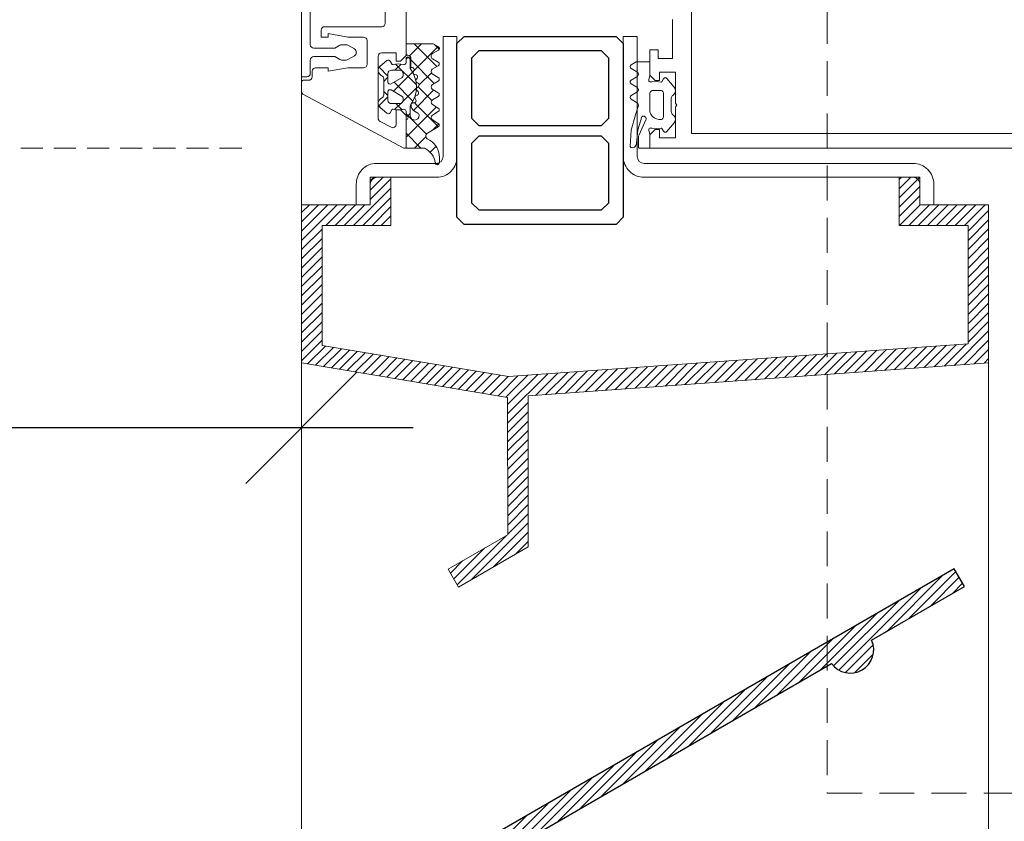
# Model space of a CAD drawing. Header units: millimetres. Extents: x 3652085 to 3778338, y -303702 to -273644.
# Tile 417 of 588: x 3732836 to 3732977, y -285537 to -285422. Entities that reach past the tile are written whole.
import ezdxf

# ---------------------------------------------------------------- set-up
doc = ezdxf.new("R2010")
doc.units = ezdxf.units.MM
doc.header["$PDMODE"] = 34
doc.linetypes.add('HIDDEN', pattern=[0.375, 0.25, -0.125])
doc.linetypes.add('HIDDEN2', pattern=[4.7624999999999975, 3.174999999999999, -1.587499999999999])
doc.layers.add('0WALL', color=5, linetype='Continuous')
doc.layers.add('ATTACHMT', color=7, linetype='Continuous')
for name, color, linetype, lineweight in [('DIM-03    (HAUSART)', 111, 'Continuous', 5), ('WALL_GLASS (HAUSART)', 4, 'Continuous', 0), ('WINDOW    (HAUSART)', 150, 'Continuous', 5), ('WINDOW-PROFILE (HAUSART)', 166, 'Continuous', 5), ('WINDOW-SYMBOL    (HAUSART)', 150, 'Continuous', 5)]:
    doc.layers.add(name, color=color, linetype=linetype, lineweight=lineweight)
doc.styles.add('1-20 Eng HA', font='arial.ttf', dxfattribs={"height": 40})
doc.dimstyles.new('1-20 Eng HA', dxfattribs={"dimtxt": 40, "dimasz": 16, "dimexe": 16, "dimexo": 5, "dimgap": 5, "dimtad": 1, "dimdec": 0, "dimlfac": -1, "dimzin": 0, "dimdsep": 46, "dimtxsty": '1-20 Eng HA', "dimblk": 'OBLIQUE', "dimcen": 0.09, "dimdle": 16, "dimclrd": 256, "dimclre": 256, "dimclrt": 256, "dimadec": 0, "dimazin": 0, "dimtfac": 1, "dimtdec": 0, "dimtofl": 0, "dimtmove": 0, "dimatfit": 3, "dimldrblk": 'OBLIQUE', "dimfxl": 1, "dimtolj": 1, "dimtzin": 0, "dimlwe": 0, "dimarcsym": 0})

# ---------------------------------------------------------------- blocks, each defined once
blk = doc.blocks.new('_323310_0x00000052 (2)')
at = {"layer": 'WALL_GLASS (HAUSART)', "color": 0, "lineweight": 0}
blk.add_lwpolyline([(-16.85387313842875, 15.0001220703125, 0.276924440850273), (-17.29530990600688, 14.73487854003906), (-24.97206782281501, 0.297027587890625), (-24.97206782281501, 0.297027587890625, 0.572067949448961), (-24.79711053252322, 0), (-20.29723251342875, 0), (-19.49718368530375, 0.80010986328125), (-19.49718368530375, 1.400146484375), (-21.51476242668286, 1.400146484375), (-21.51476242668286, 1.400146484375, -0.565777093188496), (-21.95623315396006, 2.134888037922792), (-21.10546005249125, 3.734909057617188), (-21.10546005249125, 3.734909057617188, -0.27701209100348), (-20.66405380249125, 4.000152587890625), (-11.79704940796, 4.000152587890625), (-11.79704940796, 4.000152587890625, -0.41387660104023), (-11.29704940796, 3.500152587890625), (-11.29704940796, 1.400146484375), (-12.49718368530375, 1.400146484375), (-12.49718368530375, 0.80010986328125), (-11.6970738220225, 0), (11.70414077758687, 0), (12.50418960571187, 0.80010986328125), (12.50418960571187, 1.400146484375), (11.30405532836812, 1.400146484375), (11.30405532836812, 3.500152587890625), (11.30405532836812, 3.500152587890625, -0.413930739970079), (11.80405532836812, 4.000152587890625), (20.70201217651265, 4.000152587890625), (20.70201217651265, 4.000152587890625, -0.277012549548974), (21.14343368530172, 3.734909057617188), (21.99417221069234, 2.134933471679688), (21.99417221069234, 2.134933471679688, -0.565823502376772), (21.55264389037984, 1.400146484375), (19.50418960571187, 1.400146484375), (19.50418960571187, 0.80010986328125), (20.30429946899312, 0), (24.80410873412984, 0), (24.80410873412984, 0, 0.572049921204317), (24.97906600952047, 0.297027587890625), (17.30237686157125, 14.73475646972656), (17.30237686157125, 14.73475646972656, 0.277073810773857), (16.86094009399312, 14.99995422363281), (15.45414077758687, 14.99980163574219), (15.45414077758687, 14.99980163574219, 0.414391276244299), (15.25415908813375, 14.79977416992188), (15.25415908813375, 13.99981689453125), (15.25415908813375, 13.99981689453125, -0.414151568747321), (14.75415908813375, 13.49981689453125), (13.954171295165, 13.49981689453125), (13.954171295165, 13.49981689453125, 0.414151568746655), (13.454171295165, 12.99981689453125), (13.454171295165, 11.19985961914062), (13.954171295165, 11.19985961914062), (13.454171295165, 8.364166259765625), (13.454171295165, 6.099822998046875), (13.454171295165, 6.099822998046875, -0.413884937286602), (12.954171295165, 5.599822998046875), (9.554146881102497, 5.599822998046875), (9.554146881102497, 5.599822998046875, -0.41415156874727), (9.054146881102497, 6.099822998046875), (9.054146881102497, 8.364166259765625), (8.554146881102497, 11.19985961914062), (9.054146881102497, 11.19985961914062), (9.054146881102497, 12.19985961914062), (8.054146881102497, 12.19985961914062), (8.054146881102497, 12.19985961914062, 0.414151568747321), (7.554146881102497, 11.69985961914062), (7.554146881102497, 3.5), (7.554146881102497, 3.5, -0.414216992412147), (7.054146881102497, 3), (0.254220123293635, 3), (0.254220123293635, 3, -0.799415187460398), (-0.245871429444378, 2.99981689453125), (-7.045798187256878, 2.9996337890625), (-7.04579818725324, 2.9996337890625, -0.414216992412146), (-7.545798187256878, 3.4996337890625), (-7.545798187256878, 11.69949340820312), (-7.545798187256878, 11.69949340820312, 0.414161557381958), (-8.045798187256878, 12.19949340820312), (-9.045798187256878, 12.19949340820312), (-9.045798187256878, 11.19949340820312), (-8.545798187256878, 11.19949340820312), (-9.045798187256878, 8.363800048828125), (-9.045798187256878, 6.099517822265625), (-9.045798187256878, 6.099517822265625, -0.414326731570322), (-9.545798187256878, 5.599517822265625), (-12.94582260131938, 5.599517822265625), (-12.94582260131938, 5.599517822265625, -0.413882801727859), (-13.44582260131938, 6.099517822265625), (-13.44582260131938, 8.363800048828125), (-13.94579208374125, 11.19949340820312), (-13.44582260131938, 11.19949340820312), (-13.44582260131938, 12.99945068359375), (-13.44582260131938, 12.99945068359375, 0.414201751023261), (-13.94582260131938, 13.49945068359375), (-14.74581039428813, 13.49945068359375), (-14.74581039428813, 13.49945068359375, -0.414151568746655), (-15.24581039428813, 13.99945068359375), (-15.24581039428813, 14.80014038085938), (-15.24581039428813, 14.80014038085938, 0.414645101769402), (-15.44579208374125, 15.0001220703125), (-16.85387313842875, 15.0001220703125)], format="xyb", close=True, dxfattribs=at)
blk = doc.blocks.new('_323390_0x00000053 (2)')
at = {"layer": 'WALL_GLASS (HAUSART)', "color": 0, "lineweight": 0}
blk.add_lwpolyline([(-14.75006103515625, 0), (-14.75006103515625, -0.75), (-14.75006103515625, -0.75, 0.414213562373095), (-14.25006103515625, -1.25), (-12.35003662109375, -1.25), (-12.35003662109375, -1.25, -0.414213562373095), (-11.85003662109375, -1.75), (-11.85003662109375, -4.74993896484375), (-12.28304461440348, -5.499898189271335), (-12.28304461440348, -5.499898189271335, 0.131657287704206), (-12.35003662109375, -5.74990634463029), (-12.35003662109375, -6.408959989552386), (-12.35003662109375, -6.408959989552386, 0.131653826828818), (-12.2830480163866, -6.658962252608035), (-11.75238037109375, -7.578094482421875), (-11.75238037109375, -7.578094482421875, 0.54115958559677), (-10.74774169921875, -7.578094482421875), (-10.21706782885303, -6.65889861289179), (-10.21706782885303, -6.65889861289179, 0.131647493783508), (-10.15008544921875, -6.408907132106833), (-10.15008544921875, -5.749906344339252), (-10.15008544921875, -5.749906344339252, 0.131649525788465), (-10.21706982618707, -5.499911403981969), (-10.65005493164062, -4.74993896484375), (-10.65005493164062, -1.75), (-10.65005493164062, -1.75, -0.414213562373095), (-10.15005493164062, -1.25), (10.14993286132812, -1.25), (10.14993286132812, -1.25, -0.414213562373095), (10.64993286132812, -1.75), (10.64993286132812, -4.74993896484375), (10.2169248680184, -5.499898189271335), (10.2169248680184, -5.499898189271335, 0.131657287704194), (10.14993286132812, -5.74990634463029), (10.14993286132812, -6.408907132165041), (10.14993286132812, -6.408907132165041, 0.131653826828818), (10.21692146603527, -6.658909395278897), (10.74761962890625, -7.578094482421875), (10.74761962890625, -7.578094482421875, 0.5411595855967), (11.75225830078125, -7.578094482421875), (12.28293217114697, -6.65889861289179), (12.28293217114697, -6.65889861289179, 0.131647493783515), (12.34991455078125, -6.408907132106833), (12.34991455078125, -5.74990634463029), (12.34991455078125, -5.74990634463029, 0.131657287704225), (12.28292254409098, -5.499898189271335), (11.84991455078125, -4.74993896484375), (11.84991455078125, -1.75), (11.84991455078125, -1.75, -0.414213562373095), (12.34991455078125, -1.25), (14.24993896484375, -1.25), (14.24993896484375, -1.25, 0.414213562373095), (14.74993896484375, -0.75), (14.74993896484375, 0), (-14.75006103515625, 0)], format="xyb", close=True, dxfattribs=at)
blk = doc.blocks.new('204533')
for points in [[(-6.008779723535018, 1.642888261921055), (-4.798044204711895, 2.051298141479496), (-2.583823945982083, 2.674448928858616), (-0.2869406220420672, 2.798607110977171), (-0.2379379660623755, 2.792962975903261), (-0.1916640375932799, 2.775879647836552), (-0.1507490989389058, 2.748328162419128), (-0.1175188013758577, 2.711874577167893), (-0.0938619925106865, 2.668590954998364), (-0.08112335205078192, 2.620937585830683), (-0.06770082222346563, 2.469250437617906), (-0.09357600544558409, 2.319185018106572), (-0.157022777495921, 2.18075213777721), (-0.253808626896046, 2.063186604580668), (-0.3774770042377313, 1.974331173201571), (-0.5197780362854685, 1.920113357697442), (-0.6712188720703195, 1.904150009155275), (-2.625914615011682, 1.71137944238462), (-4.496873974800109, 1.113460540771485), (-4.548606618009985, 1.047544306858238), (-4.583189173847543, 0.9712208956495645), (-4.598639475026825, 0.8888649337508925), (-4.594071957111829, 0.8051968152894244), (-4.569748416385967, 0.7250121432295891), (-4.527063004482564, 0.6529068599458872), (-4.468462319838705, 0.5930138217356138), (-4.397305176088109, 0.5487659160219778), (-4.3176700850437, 0.5226992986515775), (-4.234121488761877, 0.5163080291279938), (-4.151448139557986, 0.5299584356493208), (-4.074388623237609, 0.5628681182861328), (-1.905338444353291, 1.528592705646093), (-1.706514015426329, 1.593194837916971), (-1.498602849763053, 1.615047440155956), (-0.1999969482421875, 1.615049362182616), (-0.1482341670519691, 1.60823412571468), (-0.09999899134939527, 1.58825411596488), (-0.05857846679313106, 1.556470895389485), (-0.02679524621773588, 1.515050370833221), (-0.00681523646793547, 1.466815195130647), (0, 1.415052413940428), (0, 0), (-2.015045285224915, 0), (-2.527037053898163, 0.1333379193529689), (-2.60407978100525, 0.1430181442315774), (-2.681026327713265, 0.1326009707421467), (-2.752721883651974, 0.1027842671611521), (-2.81436341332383, 0.05556551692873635), (-2.861821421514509, -0.005891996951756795), (-2.891916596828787, -0.07747110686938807), (-2.902632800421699, -0.1543765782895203), (-2.893252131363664, -0.2314563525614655), (-2.806626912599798, -0.9294124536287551), (-2.898722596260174, -1.626667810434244), (-2.902050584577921, -1.652504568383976), (-2.898592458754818, -1.678324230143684), (-2.88858289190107, -1.702374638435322), (-2.872701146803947, -1.723023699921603), (-2.852024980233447, -1.738870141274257), (-2.436554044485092, -1.978576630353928), (-2.378431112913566, -2.022330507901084), (-2.332547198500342, -2.078787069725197), (-2.301599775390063, -2.144627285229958), (-2.287408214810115, -2.215980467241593), (-2.29080682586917, -2.288651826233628), (-2.311595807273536, -2.358369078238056), (-2.348552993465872, -2.421033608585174), (-2.399505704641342, -2.47296142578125), (-3.637748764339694, -3.500422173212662), (-3.798661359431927, -3.604172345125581), (-3.979617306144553, -3.666717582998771), (-4.170252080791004, -3.684475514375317), (-4.35964679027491, -3.656429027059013), (-4.536953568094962, -3.584184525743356), (-4.692016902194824, -3.471879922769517), (-4.815955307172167, -3.325947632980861), (-4.89590753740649, -3.232450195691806), (-4.996269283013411, -3.161304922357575), (-5.110964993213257, -3.11681870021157), (-5.233051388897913, -3.101684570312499), (-7.167246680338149, -3.101684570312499), (-7.289333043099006, -3.116818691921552), (-7.404028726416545, -3.161304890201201), (-7.504390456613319, -3.232450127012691), (-7.584342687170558, -3.325947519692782), (-7.7082811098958, -3.471879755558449), (-7.863344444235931, -3.584184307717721), (-8.0406512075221, -3.656428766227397), (-8.230045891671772, -3.68447522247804), (-8.420680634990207, -3.666717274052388), (-8.601636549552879, -3.604172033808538), (-8.762549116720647, -3.500421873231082), (-10.0007917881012, -2.472961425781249), (-10.05174449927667, -2.421033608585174), (-10.088701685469, -2.358369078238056), (-10.10949066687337, -2.288651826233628), (-10.11288927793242, -2.215980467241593), (-10.09869771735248, -2.144627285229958), (-10.0677502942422, -2.078787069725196), (-10.02186637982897, -2.022330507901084), (-9.963743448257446, -1.978576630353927), (-9.548273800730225, -1.738853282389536), (-9.527598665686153, -1.723006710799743), (-9.511717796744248, -1.702357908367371), (-9.501708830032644, -1.678308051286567), (-9.498250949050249, -1.652489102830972), (-9.50157879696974, -1.626653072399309), (-9.593670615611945, -0.929403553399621), (-9.507044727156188, -0.2314538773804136), (-9.497663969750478, -0.1543760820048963), (-9.508379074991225, -0.0774724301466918), (-9.538472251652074, -0.005894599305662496), (-9.58592759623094, 0.05556250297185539), (-9.647566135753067, 0.1027819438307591), (-9.719258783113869, 0.1326005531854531), (-9.79620293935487, 0.1430208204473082), (-9.87324421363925, 0.1333447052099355), (-10.38537430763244, 8.881784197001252e-16), (-12.39997792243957, 8.881784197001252e-16), (-12.39997792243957, 1.92404747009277), (-11.97397541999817, 2.668049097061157), (-11.92609262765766, 2.730203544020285), (-11.86378081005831, 2.777881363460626), (-11.79126872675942, 2.80784692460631), (-11.71347737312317, 2.818066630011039), (-11.63568601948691, 2.807846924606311), (-11.56317393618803, 2.777881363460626), (-11.50086211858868, 2.730203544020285), (-11.45297932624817, 2.66804909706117), (-10.97397637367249, 1.834051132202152), (-10.91709906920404, 1.752958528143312), (-10.84259008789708, 1.687694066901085), (-10.75471297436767, 1.641992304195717), (-10.65849622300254, 1.618468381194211), (-10.5594455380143, 1.618468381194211), (-10.46322878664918, 1.641992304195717), (-10.37535167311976, 1.687694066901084), (-10.3008426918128, 1.75295852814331), (-10.24396538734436, 1.834051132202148), (-9.77195763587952, 2.644047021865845), (-9.733774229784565, 2.705445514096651), (-9.681974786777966, 2.755889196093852), (-9.619585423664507, 2.792431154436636), (-9.550250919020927, 2.812936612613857), (-9.478021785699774, 2.816207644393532), (-9.407117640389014, 2.802053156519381), (-9.341680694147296, 2.771300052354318), (-9.285533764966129, 2.725744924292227), (-9.24195694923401, 2.668049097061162), (-8.75398087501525, 1.83104515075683), (-8.69887050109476, 1.751494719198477), (-8.626328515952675, 1.687439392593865), (-8.540568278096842, 1.642599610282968), (-8.446570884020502, 1.619579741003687), (-8.349795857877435, 1.619716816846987), (-8.25586405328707, 1.643002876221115), (-8.170231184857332, 1.688085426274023), (-8.09787095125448, 1.752345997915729), (-8.042986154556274, 1.83205223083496), (-7.560961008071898, 2.668049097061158), (-7.513195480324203, 2.730127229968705), (-7.451008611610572, 2.777751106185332), (-7.378626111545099, 2.807684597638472), (-7.300966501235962, 2.817893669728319), (-7.223306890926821, 2.807684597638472), (-7.150924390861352, 2.777751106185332), (-7.088737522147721, 2.730127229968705), (-7.040971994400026, 2.668049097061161), (-6.58047601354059, 1.872661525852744), (-6.514941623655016, 1.783799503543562), (-6.431501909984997, 1.711487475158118), (-6.334225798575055, 1.659251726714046), (-6.227856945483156, 1.629639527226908), (-6.1175824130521, 1.624094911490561)], [(-4.124994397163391, -1.676984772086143), (-4.177455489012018, -1.779921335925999), (-4.252322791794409, -1.867915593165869), (-4.345528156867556, -1.936186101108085), (-4.452006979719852, -1.981023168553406), (-4.565973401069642, -1.999990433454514), (-7.833971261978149, -1.999990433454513), (-7.944985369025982, -1.981430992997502), (-8.049008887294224, -1.938446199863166), (-8.140741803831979, -1.873226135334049), (-8.21551031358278, -1.789093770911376), (-8.26950495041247, -1.690335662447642), (-8.2999746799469, -1.581983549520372), (-8.299959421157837, -0.4999847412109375), (-8.283598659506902, -0.3751710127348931), (-8.236712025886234, -0.258347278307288), (-8.1622455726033, -0.1568539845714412), (-8.064878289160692, -0.07706831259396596), (-7.950728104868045, -0.02400347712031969), (-7.826967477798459, -0.0009937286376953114), (-5.599794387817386, 6.675720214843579e-05), (-5.241826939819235, -0.04228249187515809), (-4.904681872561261, -0.1698260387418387), (-4.60831697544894, -0.3750137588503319), (-4.370275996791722, -0.6456992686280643), (-4.204650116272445, -0.9658589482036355), (-4.121243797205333, -1.316540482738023)]]:
    blk.add_lwpolyline(points, close=True)
blk = doc.blocks.new('_246487_0x00000055')
at = {"layer": 'WALL_GLASS (HAUSART)'}
h = blk.add_hatch(dxfattribs=at)
h.set_pattern_fill('ANSI37', color=256, scale=0.625, angle=90, style=0)
h.set_pattern_definition([(135, (-3.637978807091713e-12, 1.455191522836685e-11), (-1.403165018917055, -1.403165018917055), []), (225, (-3.637978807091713e-12, 1.455191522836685e-11), (1.403165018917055, -1.403165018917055), [])])
edge = h.paths.add_edge_path(flags=16)
edge.add_ellipse((9.500092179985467, 2.300097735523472), major_axis=(-0.3000061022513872, 0), ratio=1, start_angle=-90.00128112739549, end_angle=29.99730849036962, ccw=False)
edge.add_line((9.50009888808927, 2.600103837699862), (10.70011109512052, 2.600103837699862))
edge.add_ellipse((10.70003095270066, 2.100023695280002), major_axis=(-0.5000801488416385, 0), ratio=1, start_angle=180.0091821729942, end_angle=269.9908178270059, ccw=False)
edge.add_line((11.20011109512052, 2.100103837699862), (11.20011109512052, 0.9001068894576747))
edge.add_ellipse((10.70003222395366, 0.9001857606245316), major_axis=(-0.5000788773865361, 0), ratio=1, start_angle=90.00903654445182, end_angle=179.9909634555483, ccw=False)
edge.add_line((10.70011109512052, 0.4001068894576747), (10.42386597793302, 0.4001068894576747))
edge.add_ellipse((10.42381020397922, 0.7000493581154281), major_axis=(-0.2999424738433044, 0), ratio=1, start_angle=29.995000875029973, end_angle=90.0106540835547, ccw=False)
edge.add_line((10.16403931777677, 0.5501007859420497), (9.24027222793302, 2.150106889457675))
edge = h.paths.add_edge_path(flags=16)
edge.add_ellipse((6.900035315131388, 2.100191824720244), major_axis=(-0.4999120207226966, 0), ratio=1, start_angle=-90.01008434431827, end_angle=0.010084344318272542, ccw=False)
edge.add_line((6.900123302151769, 2.600103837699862), (8.10007447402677, 2.600103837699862))
edge.add_ellipse((8.100108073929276, 2.300113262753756), major_axis=(-0.2999905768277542, 0), ratio=1, start_angle=149.9975553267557, end_angle=270.00641731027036, ccw=False)
edge.add_line((8.35990113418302, 2.150106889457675), (7.436134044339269, 0.5501007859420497))
edge.add_ellipse((7.176370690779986, 0.7000363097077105), major_axis=(-0.2999294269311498, 0), ratio=1, start_angle=89.98790648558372, end_angle=150.006438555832, ccw=False)
edge.add_line((7.176307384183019, 0.4001068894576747), (6.900123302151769, 0.4001068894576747))
edge.add_ellipse((6.900033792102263, 0.9000173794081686), major_axis=(-0.4999104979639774, 0), ratio=1, start_angle=-0.010258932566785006, end_angle=90.0102589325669, ccw=False)
edge.add_line((6.400123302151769, 0.9001068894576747), (6.400123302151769, 2.100103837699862))
edge = h.paths.add_edge_path()
edge.add_arc((5.250082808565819, 2.547848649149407), 0.300031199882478, 140.0103091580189, 239.9950724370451)
edge.add_line((5.100044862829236, 2.288026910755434), (5.600044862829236, 1.999345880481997))
edge.add_line((5.600044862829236, 1.999345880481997), (5.600044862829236, 1.871957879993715))
edge.add_arc((8.639993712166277, 1.085653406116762), 3.139994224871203, 165.4978757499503, 194.5021242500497)
edge.add_arc((5.29994479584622, 0.2994459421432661), 0.3001000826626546, 270.9052083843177, 359.98147865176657, ccw=False)
edge.add_line((5.304685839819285, -0.0006166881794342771), (4.700044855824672, -0.0006166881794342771))
edge.add_arc((4.400026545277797, -0.0006166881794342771), 0.300018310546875, -180, 0, ccw=False)
edge.add_line((4.100008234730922, -0.0006166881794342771), (9.416078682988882e-05, -0.0006166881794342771))
edge.add_line((9.416078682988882e-05, -0.0006166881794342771), (9.416078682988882e-05, -2.690678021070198))
edge.add_arc((-2.530876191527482, -1.367962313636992), 2.855763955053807, 278.35665962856, 332.4078875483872, ccw=False)
edge.add_arc((-2.072234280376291, -4.490220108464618), 0.3000000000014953, 98.35665962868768, 270.0977995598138)
edge.add_line((-2.071722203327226, -4.790219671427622), (-1.18816971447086, -4.788711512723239))
edge.add_arc((-1.191583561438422, -2.788714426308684), 2.000000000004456, 270.0977995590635, 279.5454639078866)
edge.add_arc((-1.342730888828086, -1.889875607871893), 2.911458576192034, 279.5454639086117, 334.6363143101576)
edge.add_arc((1.739886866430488, -3.351216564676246), 0.4999999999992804, 29.835148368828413, 154.6363143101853, ccw=False)
edge.add_line((2.173617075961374, -3.102463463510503), (3.046389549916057, -4.624244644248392))
edge.add_arc((3.306627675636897, -4.474992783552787), 0.2999999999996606, 209.8351483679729, 329.2846432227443)
edge.add_line((3.564542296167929, -4.628224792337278), (4.068087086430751, -3.78067626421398))
edge.add_arc((4.409060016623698, -4.02060101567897), 0.4169249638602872, 35.13203945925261, 144.8679605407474, ccw=False)
edge.add_line((4.750032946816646, -3.78067626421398), (5.248249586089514, -4.627650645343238))
edge.add_arc((5.506830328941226, -4.475545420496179), 0.2999999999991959, 210.4653647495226, 329.4113250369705)
edge.add_line((5.765083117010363, -4.628206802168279), (6.266085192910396, -3.78067626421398))
edge.add_arc((6.606081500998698, -4.018850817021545), 0.4151199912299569, 35.01204948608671, 144.9879505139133, ccw=False)
edge.add_line((6.946077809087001, -3.78067626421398), (7.444271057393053, -4.627610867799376))
edge.add_arc((7.70285179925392, -4.475505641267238), 0.299999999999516, 210.465365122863, 329.8551850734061)
edge.add_line((7.962279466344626, -4.626161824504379), (8.45907829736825, -3.770681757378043))
edge.add_arc((8.79878655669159, -4.034601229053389), 0.4301804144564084, 36.176561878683, 142.156352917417, ccw=False)
edge.add_line((9.146028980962, -3.78067626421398), (9.644234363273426, -4.627631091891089))
edge.add_arc((9.902815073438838, -4.475525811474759), 0.3000000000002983, 210.4653770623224, 329.6551279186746)
edge.add_line((10.161715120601, -4.627086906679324), (10.66305802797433, -3.770681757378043))
edge.add_arc((11.00419751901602, -4.013713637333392), 0.4188563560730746, 35.30012064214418, 144.5334708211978, ccw=False)
edge.add_line((11.34604142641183, -3.771673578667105), (11.84393168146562, -4.626054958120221))
edge.add_arc((12.10313119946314, -4.475006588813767), 0.3000000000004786, 210.2314690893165, 329.6554284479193)
edge.add_line((12.36203204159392, -4.626566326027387), (12.83700822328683, -3.815191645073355))
edge.add_arc((13.20803296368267, -4.003864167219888), 0.4162411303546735, 28.431988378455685, 153.0458732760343, ccw=False)
edge.add_line((13.57406829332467, -3.805685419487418), (14.05335709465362, -4.640272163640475))
edge.add_arc((14.31350957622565, -4.49087107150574), 0.299999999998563, 209.868009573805, 330.2035129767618)
edge.add_line((14.57384835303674, -4.639947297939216), (15.00003264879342, -3.895681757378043))
edge.add_line((15.00003264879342, -3.895681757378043), (15.00003264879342, -0.0006166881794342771))
edge.add_line((15.00003264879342, -0.0006166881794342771), (13.64621184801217, -0.0006166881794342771))
edge.add_arc((13.6462275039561, -0.3006591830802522), 0.3000424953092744, 90.00298964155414, 172.8115002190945)
edge.add_arc((12.8525268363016, -0.2006837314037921), 0.4999299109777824, 269.9911528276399, 352.8263290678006, ccw=False)
edge.add_line((12.85244964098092, -0.7006136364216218), (11.58004973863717, -0.7006136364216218))
edge.add_line((11.58004973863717, -0.7006136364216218), (11.58004973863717, -0.855559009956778))
edge.add_arc((11.2800063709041, -0.855500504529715), 0.3000433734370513, 243.0089896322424, 359.98882790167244, ccw=False)
edge.add_line((11.14383147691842, -1.122862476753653), (11.00638030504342, -1.052832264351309))
edge.add_arc((10.87019595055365, -1.32014567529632), 0.3000043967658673, 63.00317044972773, 164.9985287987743)
edge.add_line((10.58041594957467, -1.242491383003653), (10.52676604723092, -1.442656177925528))
edge.add_arc((10.23701501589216, -1.365042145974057), 0.2999659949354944, 227.9971582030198, 345.0045244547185, ccw=False)
edge.add_line((10.03628753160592, -1.587950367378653), (9.929292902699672, -1.491621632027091))
edge.add_arc((9.717824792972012, -1.726502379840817), 0.3160501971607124, 48.00262244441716, 149.9974068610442)
edge.add_line((9.444124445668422, -1.568464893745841), (9.344148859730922, -1.741621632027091))
edge.add_arc((9.084337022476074, -1.591617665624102), 0.3000056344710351, 213.001458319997, 329.9997465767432, ccw=False)
edge.add_line((8.832735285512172, -1.755018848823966), (8.754305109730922, -1.634276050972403))
edge.add_arc((8.48929062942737, -1.806309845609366), 0.3159561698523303, 32.98956372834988, 135.0090086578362)
edge.add_line((8.265840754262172, -1.582930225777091), (8.124422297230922, -1.724318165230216))
edge.add_arc((7.912297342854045, -1.512189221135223), 0.2999928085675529, 197.9991015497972, 314.99946118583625, ccw=False)
edge.add_line((7.626985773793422, -1.604887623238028), (7.582491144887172, -1.467970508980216))
edge.add_arc((7.281921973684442, -1.565650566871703), 0.3160430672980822, 18.00331285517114, 119.9929715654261)
edge.add_line((7.123934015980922, -1.291929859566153), (6.937837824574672, -1.399366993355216))
edge.add_arc((6.801796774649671, -1.163632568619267), 0.2721725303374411, 183.0146986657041, 299.9890097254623, ccw=False)
edge.add_line((6.530000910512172, -1.177946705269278), (6.522493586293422, -1.034178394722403))
edge.add_arc((6.184332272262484, -1.051915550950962), 0.3386261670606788, 3.002513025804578, 90.82171138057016)
edge.add_arc((6.193913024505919, -1.713283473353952), 1.000063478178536, 90.82715633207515, 149.9977283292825)
edge.add_line((5.327852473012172, -1.213217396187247), (5.046419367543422, -1.700613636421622))
edge.add_arc((4.700044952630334, -1.500684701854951), 0.399933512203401, 270.0000138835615, 330.0062564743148, ccw=False)
edge.add_arc((4.700044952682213, -1.250616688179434), 0.6500015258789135, 90.00000853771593, 270.000008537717, ccw=False)
edge.add_line((4.700044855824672, -0.600615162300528), (5.984032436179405, -0.600615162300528))
edge.add_arc((5.984032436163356, -1.100615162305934), 0.5000000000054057, 54.92211572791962, 89.999999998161, ccw=False)
edge.add_arc((8.800049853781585, 2.909461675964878), 4.400068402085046, 234.9221157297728, 305.8412129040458)
edge.add_arc((11.55213224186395, -0.9006151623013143), 0.3000000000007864, 90.00000000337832, 125.8412129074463, ccw=False)
edge.add_line((11.55213224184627, -0.600615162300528), (12.77005218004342, -0.600615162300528))
edge.add_arc((12.77005206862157, -0.2706282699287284), 0.3299868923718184, 270.0000193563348, 414.9099355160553)
edge.add_line((12.95974944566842, -0.0006166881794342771), (12.30900738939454, -0.0006166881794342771))
edge.add_arc((12.30900738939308, 0.2993833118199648), 0.2999999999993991, 166.8024744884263, 270.0000000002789, ccw=False)
edge.add_arc((8.955916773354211, 1.085690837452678), 3.144052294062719, 346.8024744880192, 374.4829967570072)
edge.add_line((12.0000570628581, 1.871995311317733), (12.0000570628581, 1.999383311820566))
edge.add_line((12.0000570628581, 1.999383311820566), (12.5000570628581, 2.288064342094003))
edge.add_arc((12.35008372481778, 2.547843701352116), 0.299962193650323, 299.9982887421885, 400.0113157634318)
edge.add_line((12.57983001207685, 2.740701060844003), (11.7634847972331, 3.713616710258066))
edge.add_arc((11.15064755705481, 3.19932934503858), 0.8000381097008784, 40.00306471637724, 157.3772309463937)
edge.add_arc((9.950628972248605, 3.699390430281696), 0.5000025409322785, 269.9988098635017, 337.3791395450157, ccw=False)
edge.add_line((9.950618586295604, 3.199387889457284), (7.64936615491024, 3.199387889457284))
edge.add_arc((7.649369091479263, 3.699349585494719), 0.4999616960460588, 202.6223871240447, 269.9996634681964, ccw=False)
edge.add_arc((6.449440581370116, 3.199419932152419), 0.7999452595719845, 22.61560702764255, 140.0033242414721)
edge.add_line((5.836617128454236, 3.713579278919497), (5.020210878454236, 2.740663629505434))
blk.add_lwpolyline([(5.020210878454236, 2.740663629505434, 0.466226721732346), (5.100044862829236, 2.288026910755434), (5.600044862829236, 1.999345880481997), (5.600044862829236, 1.871957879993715), (5.600044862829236, 1.871957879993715, 0.127234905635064), (5.600044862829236, 0.2993489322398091, -0.409499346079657), (5.304685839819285, -0.0006166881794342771), (4.700044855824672, -0.0006166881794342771), (4.700044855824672, -0.0006166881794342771, -1), (4.100008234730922, -0.0006166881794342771), (9.416078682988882e-05, -0.0006166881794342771), (9.416078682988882e-05, -2.690678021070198), (9.416078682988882e-05, -2.690678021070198, -0.240315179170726), (-2.115834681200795, -4.193405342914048, 0.930405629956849), (-2.071722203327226, -4.790219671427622), (-1.18816971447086, -4.788711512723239), (-1.18816971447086, -4.788711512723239, 0.0412465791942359), (-0.8599232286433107, -4.761023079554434, 0.245118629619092), (1.288083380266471, -3.137035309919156, -0.605628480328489), (2.173617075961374, -3.102463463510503), (3.046389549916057, -4.624244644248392), (3.046389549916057, -4.624244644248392, 0.574151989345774), (3.564542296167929, -4.628224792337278), (4.068087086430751, -3.78067626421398), (4.068087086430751, -3.78067626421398, -0.519103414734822), (4.750032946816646, -3.78067626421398), (5.248249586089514, -4.627650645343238), (5.248249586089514, -4.627650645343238, 0.571234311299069), (5.765083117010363, -4.628206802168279), (6.266085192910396, -3.78067626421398), (6.266085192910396, -3.78067626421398, -0.520433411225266), (6.946077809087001, -3.78067626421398), (7.444271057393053, -4.627610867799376), (7.444271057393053, -4.627610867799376, 0.57380582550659), (7.962279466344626, -4.626161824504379), (8.45907829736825, -3.770681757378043), (8.45907829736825, -3.770681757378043, -0.498471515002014), (9.146028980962, -3.78067626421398), (9.644234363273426, -4.627631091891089), (9.644234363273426, -4.627631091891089, 0.572646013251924), (10.161715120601, -4.627086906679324), (10.66305802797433, -3.770681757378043), (10.66305802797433, -3.770681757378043, -0.516322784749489), (11.34604142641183, -3.771673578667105), (11.84393168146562, -4.626054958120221), (11.84393168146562, -4.626054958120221, 0.574003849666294), (12.36203204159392, -4.626566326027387), (12.83700822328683, -3.815191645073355), (12.83700822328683, -3.815191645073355, -0.604512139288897), (13.57406829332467, -3.805685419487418), (14.05335709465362, -4.640272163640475), (14.05335709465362, -4.640272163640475, 0.579303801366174), (14.57384835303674, -4.639947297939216), (15.00003264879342, -3.895681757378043), (15.00003264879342, -0.0006166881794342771), (13.64621184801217, -0.0006166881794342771), (13.64621184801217, -0.0006166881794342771, 0.377910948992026), (13.34854339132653, -0.2631136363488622, -0.378043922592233), (12.85244964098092, -0.7006136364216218), (11.58004973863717, -0.7006136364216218), (11.58004973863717, -0.855559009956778), (11.58004973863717, -0.855559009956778, -0.55991135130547), (11.14383147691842, -1.122862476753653), (11.00638030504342, -1.052832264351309), (11.00638030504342, -1.052832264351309, 0.476950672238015), (10.58041594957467, -1.242491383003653), (10.52676604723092, -1.442656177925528), (10.52676604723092, -1.442656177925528, -0.5600691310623), (10.03628753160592, -1.587950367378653), (9.929292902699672, -1.491621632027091), (9.929292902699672, -1.491621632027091, 0.476947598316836), (9.444124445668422, -1.568464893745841), (9.344148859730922, -1.741621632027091), (9.344148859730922, -1.741621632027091, -0.560017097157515), (8.832735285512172, -1.755018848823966), (8.754305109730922, -1.634276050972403), (8.754305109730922, -1.634276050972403, 0.47707968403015), (8.265840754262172, -1.582930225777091), (8.124422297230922, -1.724318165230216), (8.124422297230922, -1.724318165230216, -0.560028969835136), (7.626985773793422, -1.604887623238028), (7.582491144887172, -1.467970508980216), (7.582491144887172, -1.467970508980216, 0.476920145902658), (7.123934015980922, -1.291929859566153), (6.937837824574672, -1.399366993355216), (6.937837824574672, -1.399366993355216, -0.559879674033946), (6.530000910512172, -1.177946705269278), (6.522493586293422, -1.034178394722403), (6.522493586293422, -1.034178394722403, 0.403108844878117), (6.179476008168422, -0.7133242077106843, 0.264074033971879), (5.327852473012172, -1.213217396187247), (5.046419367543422, -1.700613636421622), (5.046419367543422, -1.700613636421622, -0.267978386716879), (4.700045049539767, -1.900618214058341, -1.00000000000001), (4.700044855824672, -0.600615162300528), (5.984032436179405, -0.600615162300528), (5.984032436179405, -0.600615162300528, -0.154262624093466), (6.271377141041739, -0.691429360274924, 0.319713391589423), (11.37646996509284, -0.6574223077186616, -0.157674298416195), (11.55213224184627, -0.600615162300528), (12.77005218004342, -0.600615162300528), (12.77005218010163, -0.600615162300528, 0.732626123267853), (12.95974944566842, -0.0006166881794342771), (12.30900738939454, -0.0006166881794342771), (12.30900738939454, -0.0006166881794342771, -0.483405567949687), (12.01693076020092, 0.3678759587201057, 0.121369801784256), (12.0000570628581, 1.871995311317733), (12.0000570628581, 1.999383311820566), (12.5000570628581, 2.288064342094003), (12.5000570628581, 2.288064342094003, 0.466376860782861), (12.57983001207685, 2.740701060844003), (11.7634847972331, 3.713616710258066), (11.7634847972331, 3.713616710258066, 0.562173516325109), (10.41216643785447, 3.507073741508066, -0.302776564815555), (9.950618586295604, 3.199387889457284), (7.64936615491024, 3.199387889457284), (7.64936615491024, 3.199387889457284, -0.302762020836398), (7.187874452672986, 3.507036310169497, 0.562251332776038), (5.836617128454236, 3.713579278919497), (5.020210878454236, 2.740663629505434)], format="xyb", close=True, dxfattribs=at)
at = {"layer": 'WALL_GLASS (HAUSART)', "extrusion": (-4.930380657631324e-32, -3.081487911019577e-33, -1)}
for points in [[(-6.400123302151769, 2.100103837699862, 0.414316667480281), (-6.900123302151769, 2.600103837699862), (-8.10007447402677, 2.600103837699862), (-8.10007447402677, 2.600103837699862, 0.577401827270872), (-8.35990113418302, 2.150106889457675), (-7.436134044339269, 0.5501007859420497), (-7.436134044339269, 0.5501007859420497, 0.268035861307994), (-7.176307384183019, 0.4001068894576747), (-6.900123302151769, 0.4001068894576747), (-6.900123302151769, 0.4001068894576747, 0.414318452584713), (-6.400123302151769, 0.9001068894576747), (-6.400123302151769, 2.100103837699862)], [(-9.24027222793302, 2.150106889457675, 0.577342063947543), (-9.50009888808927, 2.600103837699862), (-10.70011109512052, 2.600103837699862), (-10.70011109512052, 2.600103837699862, 0.414119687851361), (-11.20011109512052, 2.100103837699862), (-11.20011109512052, 0.9001068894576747), (-11.20011109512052, 0.9001068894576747, 0.414121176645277), (-10.70011109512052, 0.4001068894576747), (-10.42386597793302, 0.4001068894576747), (-10.42386597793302, 0.4001068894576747, 0.268022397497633), (-10.16403931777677, 0.5501007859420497), (-9.24027222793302, 2.150106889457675)]]:
    blk.add_lwpolyline(points, format="xyb", close=True, dxfattribs=at)
blk = doc.blocks.new('224814_A')
at = {"layer": 'ATTACHMT', "color": 7, "linetype": 'Continuous'}
for points in [[(22, 26), (1, 26), (0, 25), (0, 1), (1, 0), (22, 0), (23, 1), (23, 25)], [(3, 24), (20, 24), (21, 23), (21, 14.80000019), (20, 13.80000019), (3, 13.80000019), (2, 14.80000019), (2, 23)], [(3, 12.30000019), (20, 12.30000019), (21, 11.30000019), (21, 3), (20, 2), (3, 2), (2, 3), (2, 11.30000019)]]:
    blk.add_lwpolyline(points, close=True, dxfattribs=at)
blk = doc.blocks.new('_Oblique')
at = {"color": 0, "linetype": 'ByBlock', "lineweight": -2}
blk.add_line((-0.5, -0.5), (0.5, 0.5), dxfattribs=at)
blk = doc.blocks.new('*D639')
at = {"layer": 'Defpoints', "color": 0, "lineweight": 0, "transparency": 16777216}
for p in [(3732785.59064931, -285390.7292724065), (3732872.627746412, -285390.7292724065), (3732872.925436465, -285440.7012772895)]:
    blk.add_point(p, dxfattribs=at)
at = {"layer": 'DIM-03    (HAUSART)', "lineweight": -2, "transparency": 16777216}
blk.add_line((3732785.59064931, -285456.7012772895), (3732785.59064931, -285374.7292724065), dxfattribs=at)
at = {"layer": 'DIM-03    (HAUSART)', "linetype": 'HIDDEN2', "lineweight": 0, "transparency": 16777216}
for p, q in [((3732867.627746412, -285390.7292724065), (3732769.59064931, -285390.7292724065)), ((3732867.925436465, -285440.7012772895), (3732769.59064931, -285440.7012772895))]:
    blk.add_line(p, q, dxfattribs=at)
at = {"layer": 'DIM-03    (HAUSART)', "lineweight": -2, "transparency": 16777216, "xscale": 16, "yscale": 16, "zscale": 16}
for p, rotation in [((3732785.59064931, -285390.7292724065), 90), ((3732785.59064931, -285440.7012772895), 270)]:
    blk.add_blockref('_Oblique', p, dxfattribs=dict(at, rotation=rotation))
at = {"layer": 'DIM-03    (HAUSART)', "lineweight": 0, "transparency": 16777216, "insert": (3732760.167729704, -285440.7012772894), "char_height": 40, "attachment_point": 5, "rotation": 90, "style": '1-20 Eng HA'}
blk.add_mtext('\\A1;50', dxfattribs=at)
blk = doc.blocks.new('*D656')
at = {"layer": 'Defpoints', "color": 0, "lineweight": 0, "transparency": 16777216}
for p in [(3732176.547128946, -285380.7014168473, -14393.65129304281), (3732876.530999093, -285407.6903956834, -14393.65129315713), (3732876.530999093, -285480.8148809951)]:
    blk.add_point(p, dxfattribs=at)
at = {"layer": 'DIM-03    (HAUSART)', "linetype": 'HIDDEN2', "lineweight": 0, "transparency": 16777216}
for p, q in [((3732176.547128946, -285385.7014168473), (3732176.547128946, -285496.8148809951)), ((3732876.530999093, -285412.6903956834), (3732876.530999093, -285496.8148809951))]:
    blk.add_line(p, q, dxfattribs=at)
at = {"layer": 'DIM-03    (HAUSART)', "lineweight": -2, "transparency": 16777216}
blk.add_line((3732160.547128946, -285480.8148809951), (3732892.530999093, -285480.8148809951), dxfattribs=at)
at = {"layer": 'DIM-03    (HAUSART)', "lineweight": -2, "transparency": 16777216, "xscale": 16, "yscale": 16, "zscale": 16, "rotation": 180}
blk.add_blockref('_Oblique', (3732176.547128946, -285480.8148809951), dxfattribs=at)
at = {"layer": 'DIM-03    (HAUSART)', "lineweight": -2, "transparency": 16777216, "xscale": 16, "yscale": 16, "zscale": 16}
blk.add_blockref('_Oblique', (3732876.530999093, -285480.8148809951), dxfattribs=at)
at = {"layer": 'DIM-03    (HAUSART)', "lineweight": 0, "transparency": 16777216, "insert": (3732526.539064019, -285455.3919614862), "char_height": 40, "attachment_point": 5, "style": '1-20 Eng HA'}
blk.add_mtext('\\A1;700', dxfattribs=at)

msp = doc.modelspace()

# ---------------------------------------------------------------- hatches: boundary and pattern name
at = {"layer": '0WALL'}
h = msp.add_hatch(dxfattribs=at)
h.set_pattern_fill('ANSI31', color=250, scale=0.2961251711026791, angle=0.0023482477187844, style=0)
h.set_pattern_definition([(45.0023482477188, (3535262.609141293, -309359.4704238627), (-0.6648472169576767, 0.6647927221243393), [])])
h.paths.add_polyline_path([(3732906.129381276, -285496.2077238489), (3732897.581186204, -285501.1434937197), (3732899.061917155, -285503.707952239), (3732909.090703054, -285497.9172819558), (3732909.089815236, -285476.2544074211), (3732975.224243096, -285471.5277953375), (3732975.22331263, -285448.8248655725), (3732965.352473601, -285448.8252701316), (3732965.352473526, -285448.8236518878), (3732965.352311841, -285444.8785527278), (3732962.391060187, -285444.8800496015), (3732962.391343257, -285451.7866432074), (3732965.352594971, -285451.7865218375), (3732972.262182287, -285451.7862386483), (3732972.262878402, -285468.7706383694), (3732906.268319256, -285473.4872540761), (3732879.477001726, -285469.0231630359), (3732879.476295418, -285451.7900414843), (3732889.347134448, -285451.7896369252), (3732889.347013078, -285448.8283852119), (3732889.346851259, -285444.8800496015), (3732886.385741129, -285444.8800496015), (3732886.38590297, -285448.8286279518), (3732886.385761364, -285448.8285065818), (3732876.531090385, -285448.8289104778), (3732876.531090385, -285471.5343798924), (3732906.128572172, -285476.4660467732)])
h = msp.add_hatch(dxfattribs=at)
h.set_pattern_fill('ANSI31', color=250, scale=0.2961251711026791, angle=0.0023482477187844, style=0)
h.set_pattern_definition([(45.0023482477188, (3534448.564524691, -308808.5600610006), (-0.6648472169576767, 0.6647927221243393), [])])
h.paths.add_polyline_path([(3732952.64907249, -285514.6656467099, 0.902990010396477), (3732958.418729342, -285511.3342184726), (3732971.763887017, -285503.6286588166), (3732970.283156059, -285501.0642002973), (3732879.967116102, -285553.2131258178), (3732881.44784706, -285555.7775843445), (3732890.20923005, -285550.7187187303), (3732891.710082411, -285553.3180252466), (3732892.566610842, -285552.823461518, -0.9029900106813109), (3732898.336267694, -285549.4920332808), (3732900.25827749, -285548.3822553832), (3732898.757425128, -285545.7829488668)])

# ---------------------------------------------------------------- linework, layer by layer
at = {"lineweight": 0, "elevation": -14393.65129315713}
for points in [[(3732886.385831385, -285445.8779955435, -0.4142126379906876), (3732887.385757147, -285444.8780666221), (3732895.932189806, -285444.878039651, 0.4223138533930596), (3732898.849402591, -285441.8792308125), (3732898.849402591, -285424.6463394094), (3732896.849402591, -285424.6463394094), (3732896.849402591, -285441.8792518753, -0.414212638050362), (3732895.849476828, -285442.8791807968), (3732887.303044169, -285442.8792077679, 0.4223138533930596), (3732884.385831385, -285445.8780166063), (3732884.385831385, -285448.8287088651), (3732886.385831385, -285448.8287088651), (3732886.385831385, -285445.8779955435)], [(3732964.352461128, -285442.8793026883), (3732925.730227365, -285442.8791807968, -0.414212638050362), (3732924.730301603, -285441.8792518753), (3732924.730301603, -285424.6463394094), (3732922.730301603, -285424.6463394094), (3732922.730301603, -285441.8792308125, 0.4142176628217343), (3732925.730293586, -285444.8791807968), (3732964.352527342, -285444.8793026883, -0.4142126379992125), (3732965.352453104, -285445.8792316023), (3732965.352453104, -285448.8250678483), (3732967.352453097, -285448.8250678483), (3732967.352453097, -285445.8792526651, 0.4142176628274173), (3732964.352461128, -285442.8793026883)]]:
    msp.add_lwpolyline(points, format="xyb", close=True, dxfattribs=at)
at = {"layer": '0WALL', "color": 250, "elevation": -14393.65129346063}
msp.add_lwpolyline([(3732952.64907249, -285514.6656467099, 0.9029900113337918), (3732958.418729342, -285511.3342184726), (3732971.763887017, -285503.6286588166), (3732970.283156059, -285501.0642002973), (3732879.967116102, -285553.2131258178), (3732881.44784706, -285555.7775843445), (3732890.20923005, -285550.7187187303), (3732891.710082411, -285553.3180252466), (3732892.566610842, -285552.823461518, -0.9029900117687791), (3732898.336267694, -285549.4920332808), (3732900.25827749, -285548.3822553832), (3732898.757425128, -285545.7829488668), (3732952.64907249, -285514.6656467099)], format="xyb", close=True, dxfattribs=at)
at = {"layer": 'WALL_GLASS (HAUSART)', "linetype": 'HIDDEN', "lineweight": 0, "ltscale": 20, "elevation": -14393.65129315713}
msp.add_lwpolyline([(3732952.032819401, -285390.7017029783), (3732952.032819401, -285533.2735218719), (3733055.932819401, -285533.2735218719), (3733055.932819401, -285390.7017029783)], dxfattribs=at)
at = {"layer": 'WINDOW    (HAUSART)', "color": 0, "lineweight": 0, "elevation": -14393.65129315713}
for points in [[(3732932.531426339, -285392.8017033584), (3732932.531426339, -285438.6017064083)], [(3732932.531426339, -285438.6017045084), (3733058.632813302, -285438.6017045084), (3733058.632813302, -285417.2017029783)], [(3733060.732819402, -285439.2017029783), (3733060.172821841, -285440.3717011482), (3733059.232819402, -285440.7017029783), (3732926.531426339, -285440.7017029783), (3732926.531426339, -285438.8017014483), (3732927.331429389, -285438.0017022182), (3732927.931427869, -285438.0017022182), (3732927.931427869, -285439.2017029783), (3732930.23142329, -285439.2017029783), (3732930.23142329, -285434.7517022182), (3732930.431427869, -285434.5017022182), (3732930.23142329, -285434.2517022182), (3732930.23142329, -285429.8017014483), (3732927.931427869, -285429.8017014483), (3732927.931427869, -285431.0017022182), (3732927.331429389, -285431.0017022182), (3732926.531426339, -285430.2017029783), (3732926.531426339, -285426.6017045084), (3732927.73142329, -285426.6017045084), (3732927.73142329, -285427.8017014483), (3732929.831429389, -285427.8017014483), (3732929.831429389, -285422.2017029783)]]:
    msp.add_lwpolyline(points, dxfattribs=at)
at = {"layer": 'WINDOW-SYMBOL    (HAUSART)', "color": 0, "linetype": 'Continuous', "lineweight": 0}
msp.add_line((3732876.530999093, -285423.4049775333), (3732876.530999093, -286161.3668641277), dxfattribs=at)
at = {"layer": 'WINDOW-SYMBOL    (HAUSART)', "color": 0, "linetype": 'Continuous', "lineweight": 0, "elevation": -14393.65129315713}
msp.add_lwpolyline([(3732889.347013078, -285448.8283852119), (3732889.346851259, -285444.8800496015), (3732886.385741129, -285444.8800496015), (3732886.38590297, -285448.8286279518), (3732886.385761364, -285448.8285065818), (3732876.531090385, -285448.8289104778), (3732876.531090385, -285471.5343798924), (3732906.128572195, -285476.4660467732), (3732906.129381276, -285496.2077238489), (3732897.581186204, -285501.1434937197), (3732899.061917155, -285503.707952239), (3732909.090703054, -285497.9172819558), (3732909.089815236, -285476.2544074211), (3732975.224243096, -285471.5277953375), (3732975.22331263, -285448.8248655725), (3732965.352473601, -285448.8252701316), (3732965.352473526, -285448.8236518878), (3732965.352311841, -285444.8785527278), (3732962.391060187, -285444.8800496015), (3732962.391343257, -285451.7866432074), (3732965.352594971, -285451.7865218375), (3732972.262182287, -285451.7862386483), (3732972.262878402, -285468.7706383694), (3732906.268319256, -285473.4872540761), (3732879.477001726, -285469.0231630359), (3732879.476295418, -285451.7900414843), (3732889.347134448, -285451.7896369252), (3732889.347013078, -285448.8283852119)], close=True, dxfattribs=at)
at = {"layer": 'WINDOW-SYMBOL    (HAUSART)', "color": 0, "linetype": 'Continuous', "lineweight": 0, "elevation": -14393.65129346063}
msp.add_lwpolyline([(3732975.226699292, -285471.5276197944), (3732975.20902846, -286184.0709649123)], dxfattribs=at)

# ---------------------------------------------------------------- block references
at = {"layer": 'WALL_GLASS (HAUSART)', "color": 0, "extrusion": (-2.37505395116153e-16, 3.67394039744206e-16, -1), "rotation": 270}
for name, p in [('_323310_0x00000052 (2)', (-3732891.530999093, -285415.7017659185, 14393.65129315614)), ('_323390_0x00000053 (2)', (-3732876.530999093, -285415.7017659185, 14393.65129315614))]:
    msp.add_blockref(name, p, dxfattribs=at)
at = {"layer": 'WALL_GLASS (HAUSART)', "rotation": 90.0000000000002}
msp.add_blockref('_246487_0x00000055', (3732891.530999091, -285440.7017621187, -14393.65129315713), dxfattribs=at)
at = {"layer": 'WALL_GLASS (HAUSART)', "lineweight": 15, "xscale": -1, "rotation": 90}
msp.add_blockref('204533', (3732926.531426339, -285440.7017010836, -14393.65129315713), dxfattribs=at)
at = {"layer": 'WINDOW-PROFILE (HAUSART)', "xscale": -1.038299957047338, "yscale": 1.038299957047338, "zscale": 1.038299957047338, "rotation": 180}
msp.add_blockref('224814_A', (3732898.849402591, -285424.6463394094, -14393.65129315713), dxfattribs=at)

# ---------------------------------------------------------------- dimensions: what is measured, and where the dimension line sits
at = {"layer": 'DIM-03    (HAUSART)', "lineweight": 0}
dim = msp.add_linear_dim(base=(3732785.59064931, -285390.7292724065, -14393.65129304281), p1=(3732872.925436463, -285440.7012772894, -14393.65129304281), p2=(3732872.62774641, -285390.7292724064, -14393.65129304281), angle=90, dimstyle='1-20 Eng HA', override={"dimtmove": 1}, dxfattribs=at)
dim.commit()
dim.dimension.update_dxf_attribs({"geometry": '*D639', "text_midpoint": (3732785.590649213, -285440.7012772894, -14393.65129304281), "dimtype": 160})
dim = msp.add_linear_dim(base=(3732876.530999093, -285480.8148809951), p1=(3732176.547128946, -285380.7014168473, -14393.65129304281), p2=(3732876.530999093, -285407.6903956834, -14393.65129315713), dimstyle='1-20 Eng HA', dxfattribs=at)
dim.commit()
dim.dimension.update_dxf_attribs({"geometry": '*D656', "text_midpoint": (3732526.539064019, -285455.3919614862)})

doc.saveas('drawing.dxf')
